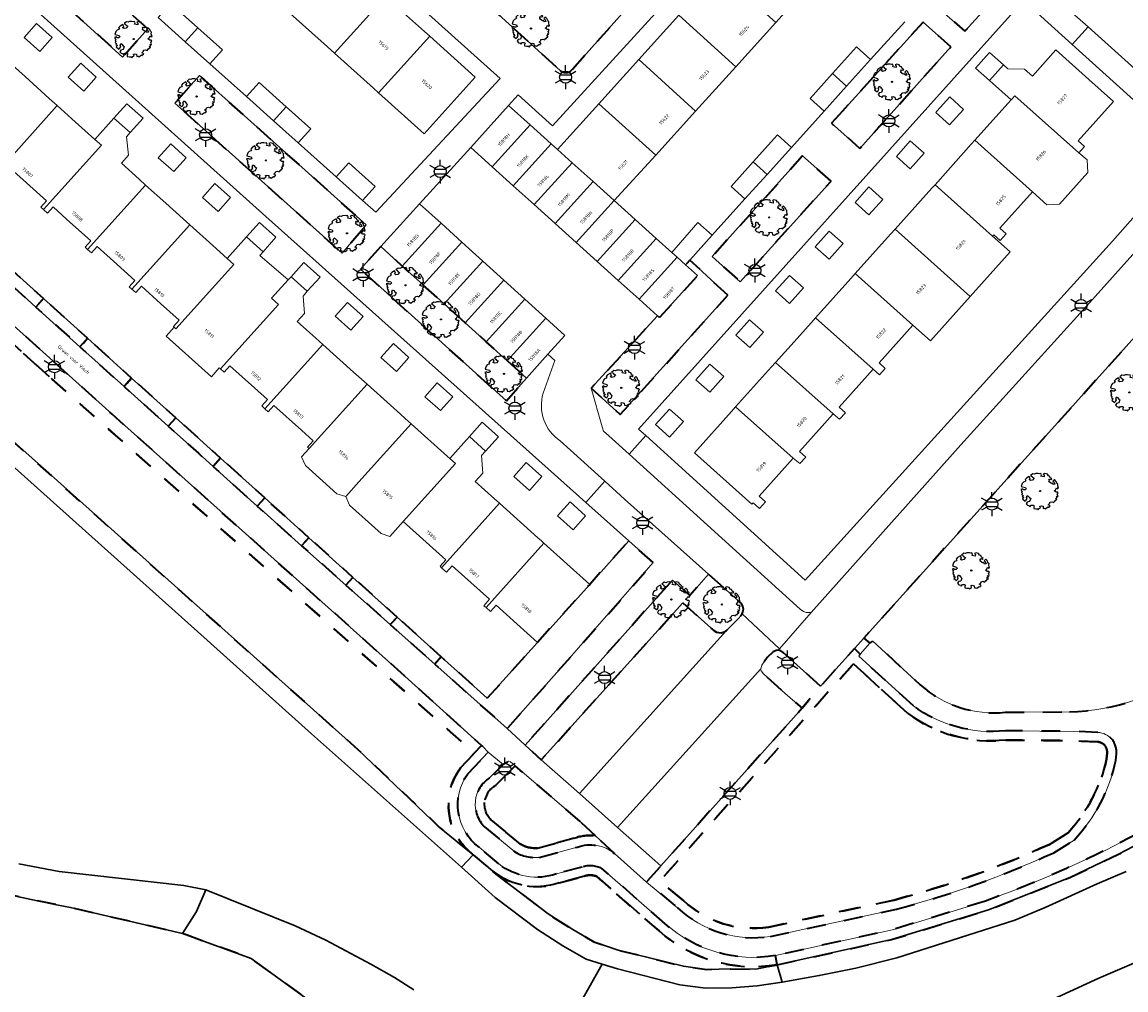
# Model space of a CAD drawing. Extents: x 105780 to 185197, y 477999 to 525027.
# Tile 241 of 562: x 107559 to 107677, y 478407 to 478509. Entities that reach past the tile are written whole.
import ezdxf
from ezdxf.enums import TextEntityAlignment as Align

# ---------------------------------------------------------------- set-up
doc = ezdxf.new("R2010")
doc.units = 0
doc.linetypes.add('XX-HIDDEN', pattern=[4, 2, -2])
for name, color, linetype, lineweight in [('B-GV-GR-BOOM-S', 252, 'Continuous', 25), ('B-GV-GR-MATERIAALGRENS-G', 252, 'XX-HIDDEN', 35), ('B-RO-IE-MEUBILAIR_WEGMEUBILAIR-S', 252, 'Continuous', 25), ('B-WE-GW-WATERGANG_SLOOT_INSTEEK-G', 252, 'Continuous', 30), ('B-XX-KG-KADASTRAAL_BEBOUWING-G', 252, 'Continuous', 20), ('B1-WE-OG-BEBOUWING-T18', 7, 'Continuous', 18), ('B1-WE-OG-TERREIN_ERF-GV', 252, 'Continuous', 18), ('B1-WE-OG-TOPOGRAFIE-T18', 10, 'Continuous', 18), ('B1-WE-VH-VERHARDING_ASFALT-GV', 252, 'Continuous', 18), ('B1-WE-VH-VERHARDING_BETONSTRAATSTEEN-GV', 252, 'Continuous', 18), ('B1-WE-VH-VERHARDING_STRAATBAKSTEEN-GV', 252, 'Continuous', 18), ('B1-WE-VH-VERHARDING_TEGEL-GV', 252, 'Continuous', 18)]:
    doc.layers.add(name, color=color, linetype=linetype, lineweight=lineweight)
doc.styles.add('NLCS-ISO', font='NLCS-ISO.ttf')
doc.styles.add('NLCS-ISO-M200-T18', font='NLCS-ISO.ttf', dxfattribs={"height": 0.36})

# ---------------------------------------------------------------- blocks, each defined once
blk = doc.blocks.new('B-SIE-WEG_LICHTMAST-SO')
at = {"ltscale": 0.1}
for p, q in [((0, 1.27), (0, 2.53)), ((-1.1, 0.63), (-2.19, 1.27)), ((1.1, 0.63), (2.19, 1.27)), ((-1.1, -0.63), (-2.19, -1.27)), ((0, -1.27), (0, -2.53)), ((1.1, -0.63), (2.19, -1.27))]:
    blk.add_line(p, q, dxfattribs=at)
at = {"flags": 128}
for points in [[(-1.16, 0.5), (1.16, 0.5)], [(-1.16, -0.5), (1.16, -0.5)]]:
    blk.add_lwpolyline(points, dxfattribs=at)
at = {"ltscale": 0.1}
blk.add_circle((0, 0), 1.27, dxfattribs=at)
at = {"style": 'NLCS-ISO'}
blk.add_attdef('TYPE', text='', height=1.8, dxfattribs=at).set_placement((0, 2.53), align=Align.BOTTOM_CENTER)
blk = doc.blocks.new('B-SGR-BOOM_06')
at = {"linetype": 'Continuous', "flags": 128}
blk.add_lwpolyline([(1.08, 1.41), (1.01, 1.58), (0.88, 1.63), (0.78, 1.81), (0.51, 1.88), (0.34, 1.81), (0.44, 1.71), (0.43, 1.52), (0.09, 1.59), (0.14, 1.73), (0.07, 1.88), (-0.06, 1.84), (-0.19, 1.88), (-0.46, 1.86), (-0.6, 1.79), (-0.78, 1.83), (-1.02, 1.64), (-0.85, 1.56), (-0.8, 1.46), (-0.63, 1.37), (-0.8, 1.16), (-1.02, 1.11), (-1.17, 1.24), (-1.05, 1.29), (-1.15, 1.54), (-1.45, 1.37), (-1.6, 1.21), (-1.52, 1.14), (-1.6, 1.01), (-1.77, 0.94), (-1.89, 0.82), (-2, 0.49), (-1.55, 0.37), (-1.48, 0.22), (-1.6, 0.12), (-1.8, 0.12), (-1.84, 0.22), (-2.04, 0.15), (-1.9, -0.07), (-1.97, -0.15), (-1.89, -0.22), (-1.95, -0.4), (-1.81, -0.47), (-1.89, -0.62), (-1.77, -0.64), (-1.72, -0.68), (-1.85, -0.84), (-1.57, -1.07), (-1.47, -0.97), (-1.38, -0.79), (-1.45, -0.7), (-1.37, -0.47), (-1.25, -0.54), (-1.12, -0.7), (-1, -0.8), (-1.12, -1.12), (-1.37, -1.17), (-1.47, -1.36), (-1.33, -1.51), (-1.13, -1.56), (-1.11, -1.61), (-1.08, -1.66), (-0.93, -1.49), (-0.73, -1.49), (-0.63, -1.56), (-0.68, -1.71), (-0.68, -1.84), (-0.46, -1.89), (-0.24, -1.88), (-0.19, -1.98), (-0.09, -1.86), (0.04, -1.79), (-0.02, -1.6), (0.11, -1.56), (0.31, -1.61), (0.34, -1.84), (0.46, -1.83), (0.58, -1.89), (0.83, -1.69), (0.95, -1.74), (0.93, -1.66), (1.06, -1.59), (0.96, -1.49), (0.85, -1.46), (1.03, -1.29), (1.05, -1.19), (1.26, -1.14), (1.42, -1.22), (1.51, -1.12), (1.51, -1.05), (1.65, -1.05), (1.65, -0.95), (1.78, -0.91), (1.78, -0.82), (1.63, -0.82), (1.82, -0.64), (1.7, -0.57), (1.85, -0.62), (1.9, -0.5), (1.82, -0.37), (1.93, -0.18), (1.87, -0.1), (1.7, -0.1), (1.5, 0.03), (1.63, 0.12), (1.75, 0.34), (1.82, 0.24), (1.95, 0.29), (1.87, 0.57), (1.88, 0.75), (1.8, 0.79), (1.67, 1.06), (1.53, 1.21), (1.35, 1.04), (1.47, 0.97), (1.57, 0.72), (1.41, 0.69), (1.33, 0.85), (1.2, 0.82), (1.06, 0.92), (0.9, 1.01), (0.98, 1.07), (0.93, 1.17), (1.01, 1.27), (1.15, 1.22), (1.26, 1.29)], close=True, dxfattribs=at)
blk.add_circle((0, 0), 0.06)
at = {"style": 'NLCS-ISO'}
blk.add_attdef('SOORT', text='', height=0.3, dxfattribs=at).set_placement((0, -0.36), align=Align.TOP_CENTER)

msp = doc.modelspace()

# ---------------------------------------------------------------- linework, layer by layer
at = {"layer": 'B-GV-GR-MATERIAALGRENS-G', "flags": 128}
for points in [[(107651.686, 478525.808), (107645.707, 478531.292), (107640.592, 478525.684), (107641.978, 478524.435), (107648.031, 478518.979), (107649.517, 478517.64), (107654.122, 478513.615), (107655.604, 478512.281), (107655.419, 478512.076), (107659.493, 478508.479), (107663.964, 478513.462), (107660.082, 478516.85), (107657.403, 478513.857), (107648.262, 478522.105)], [(107572.809, 478508.754), (107555.534, 478524.236), (107549.123, 478530.072), (107546.53, 478527.138), (107570.149, 478505.748)], [(107646.501, 478500), (107645.353, 478498.732), (107648.341, 478496.062), (107658, 478506.818), (107655.059, 478509.451)], [(107526.002, 478506.522), (107525.009, 478505.392), (107562.396, 478471.829), (107598.905, 478439.471), (107607.473, 478431.914), (107608.219, 478432.709), (107599.713, 478440.399), (107569.027, 478467.867)], [(107576.649, 478500), (107593.423, 478484.936), (107595.972, 478487.949), (107578.307, 478503.804), (107575.7, 478500.852)], [(107645.32, 478492.588), (107642.271, 478495.252), (107632.685, 478484.571), (107635.658, 478481.906)], [(107606.5, 478477.541), (107604.273, 478479.552), (107602.046, 478481.563), (107599.82, 478483.574), (107597.541, 478485.632), (107595.366, 478483.23), (107610.856, 478469.265), (107611.316, 478469.793), (107612.974, 478471.693), (107610.953, 478473.518), (107608.726, 478475.53)], [(107557.07, 478484.341), (107556.269, 478483.441), (107560.946, 478479.221), (107561.75, 478480.124)], [(107634.35, 478480.491), (107630.318, 478484.192), (107629.869, 478483.693), (107631.123, 478482.563), (107627.103, 478478.103), (107626.894, 478478.291), (107619.861, 478470.627), (107622.93, 478467.809)], [(107561.75, 478480.124), (107560.946, 478479.221), (107565.62, 478475.004), (107566.43, 478475.906)], [(107566.43, 478475.906), (107565.62, 478475.004), (107567.546, 478473.266), (107570.309, 478470.785), (107571.11, 478471.689)], [(107571.11, 478471.689), (107570.309, 478470.785), (107574.981, 478466.59), (107575.791, 478467.471)], [(107575.791, 478467.471), (107574.981, 478466.59), (107578.197, 478463.702), (107579.748, 478462.309), (107580.545, 478463.187)], [(107580.545, 478463.187), (107579.748, 478462.309), (107584.439, 478458.096), (107585.225, 478458.97)], [(107585.225, 478458.97), (107584.439, 478458.096), (107585.165, 478457.444), (107589.14, 478453.904), (107589.905, 478454.753)], [(107589.905, 478454.753), (107589.14, 478453.904), (107593.842, 478449.717), (107594.585, 478450.536)], [(107626.431, 478452.107), (107623.846, 478454.416), (107619.691, 478449.798), (107614.151, 478443.638), (107608.818, 478437.711), (107603.945, 478442.102), (107603.252, 478441.337), (107610.938, 478434.492), (107617.012, 478441.35)], [(107594.585, 478450.536), (107593.842, 478449.717), (107598.545, 478445.529), (107599.265, 478446.319)], [(107629.557, 478447.826), (107632.844, 478444.901), (107633.146, 478444.732), (107633.621, 478444.672), (107633.963, 478444.763), (107634.205, 478444.897), (107634.34, 478445.047), (107635.533, 478446.254), (107635.851, 478446.662), (107635.948, 478446.885), (107635.99, 478447.181), (107635.947, 478447.455), (107635.789, 478447.761), (107632.302, 478450.871), (107630.307, 478448.619), (107628.473, 478450.246), (107612.856, 478432.743), (107612.841, 478432.727), (107614.558, 478431.193)], [(107599.265, 478446.319), (107598.545, 478445.529), (107603.252, 478441.337), (107603.945, 478442.102)], [(107639.691, 478442.803), (107639.46, 478442.77), (107639.154, 478442.635), (107638.525, 478442.039), (107637.947, 478441.232), (107637.833, 478440.826), (107637.821, 478440.785), (107637.881, 478440.63), (107638.133, 478440.319), (107640.391, 478438.247), (107642.225, 478436.657), (107644.184, 478439), (107640.212, 478442.586), (107639.96, 478442.737)]]:
    msp.add_lwpolyline(points, close=True, dxfattribs=at)
for points in [[(107626.69, 478514.371), (107624.732, 478516.089), (107612.169, 478514.958), (107608.805, 478511.348), (107616.573, 478504.334)], [(107617.86, 478504.448), (107626.69, 478514.371)], [(107710.867, 478512.022), (107710.274, 478512.549), (107699.057, 478500), (107648.775, 478444.103), (107649.422, 478443.573), (107649.729, 478443.762), (107654.756, 478439.13)], [(107562.396, 478471.829), (107525.009, 478505.392), (107523.716, 478503.921), (107522.94, 478504.612), (107512.677, 478493.39), (107512.534, 478492.756), (107518.919, 478485.261), (107520.773, 478485.875), (107522.741, 478486.346), (107526.729, 478486.818), (107528.713, 478486.664), (107530.453, 478486.211), (107533.535, 478484.789), (107535.164, 478483.658), (107537.086, 478481.875), (107537.577, 478481.081), (107538.438, 478478.891), (107532.526, 478477.22), (107532.921, 478476.634), (107533.606, 478475.293), (107533.813, 478474.65), (107533.892, 478474.051), (107533.836, 478472.734), (107533.387, 478470.061), (107533.103, 478469.257), (107532.709, 478468.58), (107531.771, 478467.386), (107531.183, 478466.855), (107529.81, 478465.856), (107528.972, 478465.467), (107528.103, 478465.181), (107527.227, 478464.969), (107526.388, 478464.854), (107524.614, 478465.004), (107522.949, 478465.433), (107522.185, 478465.782), (107521.474, 478466.206), (107520.207, 478467.272), (107516.078, 478462.658), (107519.28, 478460.189), (107521.331, 478458.927), (107522.403, 478458.447), (107523.676, 478458.033), (107525.119, 478457.813), (107526.731, 478457.699), (107528.256, 478457.781), (107529.583, 478458.171), (107531.943, 478459.489), (107532.956, 478460.363), (107534.515, 478462.929), (107535.35, 478464.135), (107536.288, 478465.262), (107537.324, 478466.299), (107538.448, 478467.242), (107539.652, 478468.078), (107540.925, 478468.805), (107542.259, 478469.414), (107543.641, 478469.902), (107545.062, 478470.266), (107546.51, 478470.499), (107547.971, 478470.604), (107549.437, 478470.577), (107550.894, 478470.42), (107552.298, 478470.139), (107553.181, 478469.607), (107554.816, 478468.264), (107595.11, 478432.28), (107603.733, 478424.052), (107607.115, 478421.27), (107607.338, 478421.115)], [(107605.994, 478430.334), (107607.473, 478431.914), (107598.905, 478439.471), (107562.396, 478471.829)], [(107670.611, 478418.693), (107675.77, 478421.155), (107679.037, 478422.866), (107681.006, 478423.953), (107683.883, 478425.626), (107688.561, 478428.704), (107696.505, 478434.384), (107703.905, 478440.351), (107713.121, 478448.511), (107712.417, 478449.223), (107703.259, 478441.115), (107695.896, 478435.177), (107688.028, 478429.42)], [(107654.035, 478436.906), (107648.255, 478442.166), (107648.394, 478442.376), (107647.771, 478442.988), (107644.184, 478439), (107642.225, 478436.657), (107627.226, 478419.92), (107625.731, 478418.215), (107629.024, 478415.466)], [(107629.684, 478416.218), (107627.127, 478418.311), (107647.665, 478441.365)], [(107647.665, 478441.365), (107627.127, 478418.311), (107629.684, 478416.218)], [(107647.665, 478441.365), (107653.399, 478436.132)], [(107653.399, 478436.132), (107647.665, 478441.365)], [(107663.761, 478436.227), (107670.578, 478436.272)], [(107673.608, 478434.083), (107671.037, 478434.202), (107663.782, 478434.274)], [(107606.766, 478429.696), (107608.934, 478432.01), (107608.318, 478432.62), (107608.219, 478432.709), (107607.473, 478431.914), (107605.994, 478430.334)], [(107663.83, 478433.273), (107671.009, 478433.202), (107673.563, 478433.084)], [(107673.563, 478433.084), (107671.009, 478433.202), (107663.83, 478433.273)], [(107609.702, 478428.474), (107611.804, 478430.538), (107611.285, 478430.983), (107611.127, 478431.054), (107610.508, 478430.667), (107609.081, 478429.266)], [(107674.563, 478431.902), (107674.514, 478431.262)], [(107674.514, 478431.262), (107674.563, 478431.902)], [(107675.506, 478431.118), (107675.559, 478431.806)], [(107618.686, 478424.645), (107611.804, 478430.538), (107609.702, 478428.474)], [(107608.543, 478424.075), (107611.764, 478421.415)], [(107612.339, 478422.237), (107609.216, 478424.816)], [(107609.216, 478424.816), (107612.339, 478422.237)], [(107620.299, 478423.131), (107618.686, 478424.645)], [(107618.055, 478422.867), (107614.164, 478421.823)], [(107614.164, 478421.823), (107618.055, 478422.867)], [(107622.33, 478421.224), (107620.299, 478423.131)], [(107670.432, 478423.451), (107668.45, 478422.211)], [(107668.45, 478422.211), (107670.432, 478423.451)], [(107610.052, 478420.133), (107607.962, 478421.897)], [(107614.338, 478420.834), (107618.356, 478421.912)], [(107668.925, 478421.329), (107671.072, 478422.672)], [(107592.282, 478403.955), (107583.781, 478410.099), (107576.514, 478412.743), (107564.63, 478415.494), (107563.134, 478415.809), (107547.872, 478419.011), (107542.596, 478420.455)], [(107607.338, 478421.115), (107609.418, 478419.36)], [(107609.418, 478419.36), (107609.425, 478419.284), (107615.289, 478414.825), (107617.894, 478413.161), (107620.142, 478411.864), (107622.724, 478410.989), (107629.63, 478409.272), (107632.114, 478408.945), (107634.668, 478408.996), (107637.306, 478408.978), (107639.594, 478409.426)], [(107618.86, 478419.806), (107616.159, 478419.071)], [(107627.71, 478413.781), (107620.985, 478419.657)], [(107619.141, 478418.846), (107616.45, 478418.114)], [(107616.45, 478418.114), (107619.141, 478418.846)], [(107627.048, 478413.031), (107620.443, 478418.803)], [(107620.443, 478418.803), (107627.048, 478413.031)], [(107661.687, 478416.2), (107651.938, 478413.188), (107639.403, 478410.408), (107639.594, 478409.426), (107651.706, 478412.102), (107662.004, 478415.251), (107670.611, 478418.693)], [(107651.999, 478416.304), (107638.683, 478413.431)], [(107638.683, 478413.431), (107651.999, 478416.304)], [(107638.866, 478412.448), (107652.233, 478415.331)], [(107639.594, 478409.426), (107639.403, 478410.408)]]:
    msp.add_lwpolyline(points, dxfattribs=at)
for points in [[(107616.573, 478504.334, 0.4506349), (107617.86, 478504.448)], [(107670.578, 478436.272, 0.1592593), (107683.826, 478440.946)], [(107654.756, 478439.13, 0.2099745), (107663.761, 478436.227)], [(107663.782, 478434.274, -0.1881543), (107654.035, 478436.906)], [(107653.399, 478436.132, 0.1879855), (107663.83, 478433.273)], [(107663.83, 478433.273, -0.1879855), (107653.399, 478436.132)], [(107675.559, 478431.806, 0.4333153), (107673.608, 478434.083)], [(107673.563, 478433.084, -0.43814), (107674.563, 478431.902)], [(107674.563, 478431.902, 0.43814), (107673.563, 478433.084)], [(107674.514, 478431.262, -0.1349475), (107670.432, 478423.451)], [(107670.432, 478423.451, 0.1349475), (107674.514, 478431.262)], [(107671.072, 478422.672, 0.1378616), (107675.506, 478431.118)], [(107607.338, 478421.115, -0.4100217), (107605.994, 478430.334)], [(107605.994, 478430.334, 0.4100217), (107607.338, 478421.115)], [(107607.962, 478421.897, -0.4082714), (107606.766, 478429.696)], [(107609.081, 478429.266, 0.4808384), (107608.543, 478424.075)], [(107688.028, 478429.42, -0.0598313), (107661.687, 478416.2)], [(107609.216, 478424.816, -0.4881991), (107609.702, 478428.474)], [(107609.702, 478428.474, 0.4881991), (107609.216, 478424.816)], [(107620.299, 478423.131, 0.1131968), (107618.055, 478422.867)], [(107618.055, 478422.867, -0.1131968), (107620.299, 478423.131)], [(107614.164, 478421.823, -0.1500003), (107612.339, 478422.237)], [(107612.339, 478422.237, 0.1500003), (107614.164, 478421.823)], [(107618.356, 478421.912, -0.2687089), (107622.33, 478421.224)], [(107668.45, 478422.211, -0.0423437), (107651.999, 478416.304)], [(107651.999, 478416.304, 0.0423437), (107668.45, 478422.211)], [(107611.764, 478421.415, 0.1612549), (107614.338, 478420.834)], [(107652.233, 478415.331, 0.042552), (107668.925, 478421.329)], [(107616.45, 478418.114, -0.2545709), (107609.418, 478419.36)], [(107609.418, 478419.36, 0.2545709), (107616.45, 478418.114)], [(107616.159, 478419.071, -0.2551189), (107610.052, 478420.133)], [(107620.985, 478419.657, 0.1877327), (107618.86, 478419.806)], [(107620.443, 478418.803, 0.1728255), (107619.141, 478418.846)], [(107619.141, 478418.846, -0.1728255), (107620.443, 478418.803)], [(107700.297, 478418.185, -0.0541603), (107667.17, 478400.521)], [(107638.683, 478413.431, -0.2314668), (107629.684, 478416.218)], [(107629.684, 478416.218, 0.2314668), (107638.683, 478413.431)], [(107629.024, 478415.466, 0.2314417), (107638.866, 478412.448)], [(107639.403, 478410.408, -0.2272426), (107627.71, 478413.781)], [(107639.594, 478409.426, -0.2275549), (107627.048, 478413.031)], [(107627.048, 478413.031, 0.2275549), (107639.594, 478409.426)], [(107507.384, 478411.636, 0.0948343), (107569.067, 478382.68)], [(107569.067, 478382.68, -0.0948343), (107507.384, 478411.636)]]:
    msp.add_lwpolyline(points, format="xyb", dxfattribs=at)
at = {"layer": 'B-WE-GW-WATERGANG_SLOOT_INSTEEK-G', "flags": 128}
for points in [[(107766.966, 478492.464), (107731.472, 478452.389), (107720.694, 478440.422), (107716.803, 478436.453), (107713.588, 478433.569), (107704.522, 478425.981), (107695.391, 478419.483), (107689.724, 478415.741), (107686.006, 478413.476), (107682.795, 478411.913), (107673.701, 478407.997), (107666.227, 478404.589)], [(107666.227, 478404.589), (107673.701, 478407.997), (107682.795, 478411.913), (107686.006, 478413.476), (107689.724, 478415.741), (107695.391, 478419.483), (107704.522, 478425.981), (107713.588, 478433.569), (107716.803, 478436.453), (107720.694, 478440.422), (107731.472, 478452.389), (107766.966, 478492.464)], [(107613.628, 478396.374), (107621.014, 478409.497), (107619.334, 478410.022), (107616.856, 478411.451), (107614.142, 478413.186), (107609.682, 478416.586), (107606.105, 478419.774), (107590.199, 478433.955), (107578.083, 478444.803), (107555.647, 478464.89), (107553.587, 478466.684), (107552.159, 478467.676)], [(107679.037, 478422.866), (107675.77, 478421.155), (107670.611, 478418.693), (107662.004, 478415.251), (107651.706, 478412.102), (107639.594, 478409.426), (107640.112, 478407.579), (107644.046, 478408.285), (107647.925, 478409.078), (107652.254, 478410.177), (107664.793, 478414.176), (107668.006, 478415.524), (107673.516, 478418.037), (107676.582, 478419.327)], [(107547.872, 478419.011), (107563.134, 478415.809), (107564.63, 478415.494), (107576.514, 478412.743), (107577.978, 478415.07), (107578.984, 478417.388), (107576.644, 478417.834), (107563.415, 478419.345), (107559.155, 478420.131)], [(107559.155, 478420.131), (107563.415, 478419.345), (107576.644, 478417.834), (107578.984, 478417.388), (107588.456, 478413.571), (107591.708, 478412.053), (107596.477, 478409.499), (107598.995, 478408.071), (107601.024, 478406.765)], [(107676.582, 478419.327), (107673.516, 478418.037), (107668.006, 478415.524), (107664.793, 478414.176), (107652.254, 478410.177), (107647.925, 478409.078), (107644.046, 478408.285), (107640.112, 478407.579), (107637.472, 478407.188), (107634.759, 478406.998), (107632.003, 478406.943), (107629.258, 478407.305), (107622.629, 478408.992), (107621.014, 478409.497), (107613.628, 478396.374)], [(107601.024, 478406.765), (107598.995, 478408.071), (107596.477, 478409.499), (107591.708, 478412.053), (107588.456, 478413.571), (107578.984, 478417.388), (107577.978, 478415.07)], [(107577.978, 478415.07), (107576.514, 478412.743), (107583.781, 478410.099), (107592.282, 478403.955)]]:
    msp.add_lwpolyline(points, dxfattribs=at)
for points in [[(107554.816, 478468.264), (107553.587, 478466.684), (107555.647, 478464.89), (107578.083, 478444.803), (107590.199, 478433.955), (107606.105, 478419.774), (107607.338, 478421.115), (107607.115, 478421.27), (107603.733, 478424.052), (107595.11, 478432.28)], [(107609.425, 478419.284), (107609.418, 478419.36), (107607.338, 478421.115), (107606.105, 478419.774), (107609.682, 478416.586), (107614.142, 478413.186), (107616.856, 478411.451), (107619.334, 478410.022), (107621.014, 478409.497), (107622.629, 478408.992), (107629.258, 478407.305), (107632.003, 478406.943), (107634.759, 478406.998), (107637.472, 478407.188), (107640.112, 478407.579), (107639.594, 478409.426), (107637.306, 478408.978), (107634.668, 478408.996), (107632.114, 478408.945), (107629.63, 478409.272), (107622.724, 478410.989), (107620.142, 478411.864), (107617.894, 478413.161), (107615.289, 478414.825)]]:
    msp.add_lwpolyline(points, close=True, dxfattribs=at)
msp.add_lwpolyline([(107667.17, 478400.521, 0.0541603), (107700.297, 478418.185)], format="xyb", dxfattribs=at)
at = {"layer": 'B-XX-KG-KADASTRAAL_BEBOUWING-G', "flags": 128}
for points in [[(107637.607, 478519.586), (107633.37, 478514.885), (107639.423, 478509.429), (107643.66, 478514.13)], [(107598.044, 478512.179), (107596.947, 478513.165), (107593.36, 478516.391), (107587.939, 478510.365), (107591.526, 478507.138), (107592.622, 478506.152)], [(107633.37, 478514.885), (107629.133, 478510.185), (107635.187, 478504.728), (107639.423, 478509.429)], [(107602.728, 478507.966), (107602.172, 478508.466), (107598.044, 478512.179), (107592.622, 478506.152), (107596.751, 478502.439), (107597.307, 478501.939)], [(107573.906, 478509.955), (107576.782, 478507.381), (107578.118, 478508.866), (107575.238, 478511.443)], [(107629.133, 478510.185), (107624.896, 478505.484), (107630.925, 478500), (107635.187, 478504.728)], [(107559.701, 478507.829), (107561.354, 478506.347), (107562.669, 478507.814), (107561.016, 478509.296)], [(107578.118, 478508.866), (107576.782, 478507.381), (107579.398, 478505.041), (107580.73, 478506.529)], [(107607.546, 478503.632), (107602.728, 478507.966), (107597.307, 478501.939), (107602.126, 478497.605)], [(107649.487, 478505.486), (107648.005, 478506.82), (107645.456, 478503.988), (107646.937, 478502.653)], [(107663.581, 478504.911), (107662.115, 478506.227), (107660.627, 478504.57), (107662.094, 478503.254)], [(107675.248, 478501.029), (107672.643, 478503.367), (107669.151, 478506.501), (107666.666, 478503.732), (107665.825, 478504.457), (107664.05, 478504.49), (107663.581, 478504.911), (107662.094, 478503.254), (107664.389, 478501.195), (107664.787, 478501.638), (107671.578, 478495.582), (107672.179, 478496.251), (107671.504, 478496.857)], [(107563.218, 478500.599), (107562.362, 478501.368), (107559.8, 478503.673), (107558.46, 478504.879), (107552.92, 478498.719), (107557.373, 478494.714), (107556.765, 478494.035), (107557.07, 478493.762)], [(107564.391, 478503.624), (107566.044, 478502.141), (107567.359, 478503.608), (107565.706, 478505.09)], [(107624.896, 478505.484), (107620.659, 478500.783), (107626.713, 478495.327), (107630.925, 478500)], [(107646.937, 478502.653), (107645.456, 478503.988), (107643.089, 478501.358), (107644.571, 478500.024)], [(107583.29, 478501.559), (107586.172, 478498.981), (107587.507, 478500.465), (107584.622, 478503.047)], [(107657.873, 478498.551), (107659.353, 478500.201), (107657.887, 478501.516), (107656.525, 478500), (107656.406, 478499.866)], [(107664.787, 478501.638), (107664.389, 478501.195), (107660.556, 478496.923), (107666.654, 478491.451), (107668.18, 478490.082), (107669.521, 478490.155), (107672.527, 478493.503), (107672.454, 478494.845), (107671.578, 478495.582)], [(107567.901, 478496.385), (107567.201, 478497.015), (107564.779, 478499.194), (107563.218, 478500.599), (107557.07, 478493.762), (107557.458, 478493.415), (107558.064, 478494.091), (107559.238, 478493.035), (107562.079, 478490.48), (107561.478, 478489.81), (107561.759, 478489.557)], [(107570.6, 478500.797), (107569.886, 478500), (107569.237, 478499.277), (107570.968, 478497.726), (107572.321, 478499.254)], [(107587.507, 478500.465), (107586.172, 478498.981), (107588.775, 478496.651), (107590.107, 478498.139)], [(107613.365, 478498.556), (107611.085, 478500.612), (107607.071, 478496.159), (107609.351, 478494.104)], [(107620.659, 478500.783), (107616.282, 478495.927), (107617.823, 478494.541), (107620.054, 478492.535), (107622.284, 478490.53), (107626.713, 478495.327)], [(107572.585, 478492.172), (107571.893, 478492.795), (107570.017, 478494.482), (107570.79, 478495.324), (107570.567, 478497.273), (107570.968, 478497.726), (107569.237, 478499.277), (107567.201, 478497.015), (107567.901, 478496.385), (107561.759, 478489.557), (107562.169, 478489.188), (107562.77, 478489.858), (107564.217, 478488.557), (107566.773, 478486.257), (107566.172, 478485.587), (107566.443, 478485.343)], [(107615.593, 478496.548), (107613.365, 478498.556), (107609.351, 478494.104), (107611.579, 478492.095)], [(107641.089, 478496.156), (107639.607, 478497.49), (107637.026, 478494.623), (107638.507, 478493.289)], [(107653.685, 478493.885), (107655.166, 478495.534), (107653.7, 478496.85), (107652.219, 478495.2)], [(107660.556, 478496.923), (107660.169, 478496.491), (107656.325, 478492.208), (107662.423, 478486.736), (107662.568, 478486.898), (107663.238, 478486.297), (107663.859, 478486.99), (107663.19, 478487.591), (107666.654, 478491.451)], [(107573.935, 478495.065), (107575.58, 478493.589), (107576.895, 478495.056), (107575.25, 478496.531)], [(107617.823, 478494.541), (107616.282, 478495.927), (107615.593, 478496.548), (107611.579, 478492.095), (107613.807, 478490.087)], [(107592.801, 478493.049), (107595.606, 478490.539), (107596.938, 478492.027), (107594.133, 478494.537)], [(107620.054, 478492.535), (107617.823, 478494.541), (107613.807, 478490.087), (107616.036, 478488.079)], [(107638.507, 478493.289), (107637.026, 478494.623), (107634.684, 478492.022), (107636.166, 478490.688)], [(107577.269, 478487.959), (107576.576, 478488.582), (107574.736, 478490.237), (107572.585, 478492.172), (107566.443, 478485.343), (107566.864, 478484.965), (107567.465, 478485.635), (107569.195, 478484.078), (107571.457, 478482.044), (107570.856, 478481.374), (107571.127, 478481.13)], [(107578.625, 478490.859), (107580.278, 478489.377), (107581.593, 478490.843), (107579.94, 478492.325)], [(107622.284, 478490.53), (107620.054, 478492.535), (107616.036, 478488.079), (107618.264, 478486.07)], [(107649.304, 478489.002), (107650.784, 478490.652), (107649.318, 478491.968), (107647.837, 478490.318)], [(107656.325, 478492.208), (107655.981, 478491.825), (107652.094, 478487.494), (107660.046, 478480.345), (107664.284, 478485.066), (107662.423, 478486.736)], [(107603.923, 478488.106), (107601.647, 478490.167), (107597.541, 478485.632), (107599.82, 478483.574)], [(107624.512, 478488.522), (107622.284, 478490.53), (107618.264, 478486.07), (107620.492, 478484.061)], [(107626.74, 478486.513), (107624.512, 478488.522), (107620.492, 478484.061), (107622.721, 478482.053)], [(107581.953, 478483.746), (107581.253, 478484.375), (107579.714, 478485.759), (107577.269, 478487.959), (107571.127, 478481.13), (107571.547, 478480.752), (107572.148, 478481.422), (107574.174, 478479.6), (107576.137, 478477.834), (107575.536, 478477.164), (107575.613, 478477.095), (107575.811, 478476.917)], [(107584.674, 478488.183), (107583.308, 478486.659), (107585.05, 478485.096), (107586.401, 478486.635)], [(107606.147, 478486.092), (107603.923, 478488.106), (107599.82, 478483.574), (107602.046, 478481.563)], [(107632.695, 478486.833), (107631.179, 478488.197), (107628.39, 478485.026), (107628.977, 478484.514), (107629.869, 478483.693), (107630.318, 478484.192)], [(107645.089, 478484.306), (107646.57, 478485.956), (107645.104, 478487.272), (107643.623, 478485.622)], [(107652.094, 478487.494), (107651.599, 478486.943), (107647.864, 478482.779), (107653.967, 478477.313), (107655.827, 478475.644), (107660.046, 478480.345)], [(107585.952, 478480.149), (107587.707, 478482.1), (107584.692, 478484.688), (107585.05, 478485.096), (107583.308, 478486.659), (107581.253, 478484.375), (107581.953, 478483.746), (107575.811, 478476.917), (107575.613, 478477.095), (107574.777, 478476.128), (107579.581, 478471.829), (107580.405, 478472.784), (107580.548, 478472.655), (107586.69, 478479.484)], [(107608.371, 478484.078), (107606.147, 478486.092), (107602.046, 478481.563), (107604.273, 478479.552)], [(107628.977, 478484.514), (107628.39, 478485.026), (107626.74, 478486.513), (107622.721, 478482.053), (107624.949, 478480.044)], [(107589.373, 478483.958), (107588.013, 478482.44), (107589.738, 478480.893), (107591.097, 478482.411)], [(107610.596, 478482.065), (107608.371, 478484.078), (107604.273, 478479.552), (107606.5, 478477.541)], [(107629.869, 478483.693), (107628.977, 478484.514), (107624.949, 478480.044), (107626.894, 478478.291), (107627.103, 478478.103), (107631.123, 478482.563)], [(107640.875, 478479.61), (107642.356, 478481.26), (107640.89, 478482.576), (107639.409, 478480.926)], [(107647.864, 478482.779), (107647.386, 478482.246), (107643.633, 478478.064), (107649.758, 478472.623), (107650.428, 478472.022), (107651.05, 478472.715), (107650.38, 478473.316), (107653.967, 478477.313)], [(107590.621, 478475.949), (107589.672, 478476.802), (107588.681, 478477.693), (107589.45, 478478.537), (107589.288, 478480.39), (107589.738, 478480.893), (107588.013, 478482.44), (107587.707, 478482.1), (107585.952, 478480.149), (107586.69, 478479.484), (107580.548, 478472.655), (107580.925, 478472.316), (107581.526, 478472.986), (107584.131, 478470.643), (107585.504, 478469.408), (107584.903, 478468.738), (107585.253, 478468.423), (107591.395, 478475.252)], [(107612.82, 478480.051), (107610.596, 478482.065), (107606.5, 478477.541), (107608.726, 478475.53)], [(107592.688, 478478.247), (107594.348, 478476.759), (107595.663, 478478.225), (107594.003, 478479.714)], [(107615.044, 478478.037), (107612.82, 478480.051), (107608.726, 478475.53), (107610.953, 478473.518)], [(107617.054, 478476.217), (107615.044, 478478.037), (107610.953, 478473.518), (107612.974, 478471.693), (107615.246, 478474.212)], [(107638.122, 478476.542), (107636.655, 478477.857), (107635.208, 478476.245), (107636.674, 478474.929)], [(107643.633, 478478.064), (107643.171, 478477.55), (107641.374, 478475.547), (107639.402, 478473.35), (107645.515, 478467.895), (107646.201, 478467.311), (107646.822, 478468.004), (107646.152, 478468.605), (107649.758, 478472.623)], [(107596.079, 478471.039), (107595.482, 478471.575), (107594.65, 478472.324), (107591.395, 478475.252), (107585.253, 478468.423), (107585.594, 478468.116), (107586.195, 478468.786), (107589.109, 478466.164), (107590.362, 478465.038), (107589.761, 478464.368), (107589.937, 478464.21)], [(107597.556, 478473.881), (107599.209, 478472.399), (107600.524, 478473.866), (107598.872, 478475.348)], [(107632.427, 478470.196), (107633.914, 478471.853), (107632.448, 478473.169), (107630.961, 478471.512)], [(107639.402, 478473.35), (107638.97, 478472.869), (107635.172, 478468.636), (107641.293, 478463.19), (107641.987, 478462.615), (107642.608, 478463.308), (107641.938, 478463.909), (107645.515, 478467.895)], [(107600.762, 478466.825), (107600.128, 478467.395), (107599.628, 478467.845), (107596.079, 478471.039), (107589.937, 478464.21), (107589.134, 478463.318), (107589.539, 478462.407), (107592.881, 478459.409), (107593.818, 478459.104), (107595.222, 478460.666)], [(107602.209, 478469.709), (107603.854, 478468.233), (107605.17, 478469.7), (107603.524, 478471.175)], [(107641.293, 478463.19), (107635.172, 478468.636), (107634.723, 478468.136), (107630.807, 478463.772), (107636.905, 478458.3), (107637.038, 478458.448), (107637.708, 478457.847), (107638.329, 478458.539), (107637.659, 478459.14)], [(107628.152, 478465.433), (107629.633, 478467.083), (107628.167, 478468.398), (107626.686, 478466.748)], [(107605.446, 478462.612), (107604.842, 478463.156), (107604.607, 478463.367), (107600.762, 478466.825), (107595.222, 478460.666), (107593.818, 478459.104), (107594.22, 478458.205), (107597.565, 478455.195), (107598.501, 478454.891), (107599.906, 478456.452)], [(107608.298, 478467.004), (107606.929, 478465.476), (107608.649, 478463.934), (107610.017, 478465.462)], [(107610.13, 478458.398), (107609.586, 478458.888), (107607.549, 478460.72), (107608.349, 478461.603), (107608.224, 478463.458), (107608.649, 478463.934), (107606.929, 478465.476), (107604.842, 478463.156), (107605.446, 478462.612), (107599.906, 478456.452), (107604.427, 478452.385), (107603.826, 478451.715), (107603.988, 478451.569)], [(107611.641, 478461.25), (107613.294, 478459.768), (107614.609, 478461.234), (107612.957, 478462.717)], [(107614.814, 478454.185), (107614.565, 478454.409), (107614.194, 478454.743), (107610.13, 478458.398), (107603.988, 478451.569), (107604.518, 478451.093), (107605.119, 478451.763), (107609.051, 478448.226), (107608.477, 478447.532), (107608.699, 478447.332)], [(107616.294, 478457.077), (107617.947, 478455.595), (107619.262, 478457.062), (107617.609, 478458.544)], [(107614.814, 478454.185), (107608.699, 478447.332), (107609.168, 478446.91), (107609.769, 478447.58), (107614.151, 478443.638), (107619.691, 478449.798)]]:
    msp.add_lwpolyline(points, close=True, dxfattribs=at)
at = {"layer": 'B1-WE-OG-TERREIN_ERF-GV', "flags": 128}
for points in [[(107575.238, 478511.443), (107578.118, 478508.866), (107580.73, 478506.529), (107579.398, 478505.041), (107583.29, 478501.559), (107584.622, 478503.047), (107587.507, 478500.465), (107590.107, 478498.139), (107588.775, 478496.651), (107592.801, 478493.049), (107594.133, 478494.537), (107596.938, 478492.027), (107595.606, 478490.539), (107597.02, 478489.274), (107610.199, 478503.49), (107569.927, 478539.651)], [(107558.46, 478504.879), (107559.8, 478503.673), (107562.362, 478501.368), (107563.218, 478500.599), (107564.779, 478499.194), (107567.201, 478497.015), (107569.237, 478499.277), (107569.886, 478500), (107570.6, 478500.797), (107572.321, 478499.254), (107570.968, 478497.726), (107570.567, 478497.273), (107570.79, 478495.324), (107570.017, 478494.482), (107571.893, 478492.795), (107572.585, 478492.172), (107574.736, 478490.237), (107576.576, 478488.582), (107577.269, 478487.959), (107579.714, 478485.759), (107581.253, 478484.375), (107583.308, 478486.659), (107584.674, 478488.183), (107586.401, 478486.635), (107585.05, 478485.096), (107584.692, 478484.688), (107587.707, 478482.1), (107588.013, 478482.44), (107589.373, 478483.958), (107591.097, 478482.411), (107589.738, 478480.893), (107589.288, 478480.39), (107589.45, 478478.537), (107588.681, 478477.693), (107589.672, 478476.802), (107590.621, 478475.949), (107591.395, 478475.252), (107594.65, 478472.324), (107595.482, 478471.575), (107596.079, 478471.039), (107599.628, 478467.845), (107600.128, 478467.395), (107600.762, 478466.825), (107604.607, 478463.367), (107604.842, 478463.156), (107606.929, 478465.476), (107608.298, 478467.004), (107610.017, 478465.462), (107608.649, 478463.934), (107608.224, 478463.458), (107608.349, 478461.603), (107607.549, 478460.72), (107609.586, 478458.888), (107610.13, 478458.398), (107614.194, 478454.743), (107614.565, 478454.409), (107614.814, 478454.185), (107619.691, 478449.798), (107623.846, 478454.416), (107619.279, 478458.497), (107585.33, 478488.829), (107542.815, 478527.029)], [(107643.66, 478514.13), (107639.423, 478509.429), (107635.187, 478504.728), (107630.925, 478500), (107626.713, 478495.327), (107622.284, 478490.53), (107624.512, 478488.522), (107626.74, 478486.513), (107628.39, 478485.026), (107631.179, 478488.197), (107632.695, 478486.833), (107636.166, 478490.688), (107634.684, 478492.022), (107637.026, 478494.623), (107639.607, 478497.49), (107641.089, 478496.156), (107644.571, 478500.024), (107643.089, 478501.358), (107645.456, 478503.988), (107648.005, 478506.82), (107649.487, 478505.486), (107653.102, 478509.502)], [(107598.044, 478512.179), (107602.172, 478508.466), (107602.728, 478507.966), (107607.546, 478503.632), (107602.126, 478497.605), (107597.307, 478501.939), (107596.751, 478502.439), (107592.622, 478506.152), (107591.526, 478507.138), (107587.939, 478510.365)], [(107557.07, 478484.341), (107561.75, 478480.124), (107566.43, 478475.906), (107571.11, 478471.689), (107575.791, 478467.471), (107580.545, 478463.187), (107585.225, 478458.97), (107589.905, 478454.753), (107594.585, 478450.536), (107599.265, 478446.319), (107603.945, 478442.102), (107608.818, 478437.711), (107614.151, 478443.638), (107609.769, 478447.58), (107609.168, 478446.91), (107608.699, 478447.332), (107608.477, 478447.532), (107609.051, 478448.226), (107605.119, 478451.763), (107604.518, 478451.093), (107603.988, 478451.569), (107603.826, 478451.715), (107604.427, 478452.385), (107599.906, 478456.452), (107598.501, 478454.891), (107597.565, 478455.195), (107594.22, 478458.205), (107593.818, 478459.104), (107592.881, 478459.409), (107589.539, 478462.407), (107589.134, 478463.318), (107589.937, 478464.21), (107589.761, 478464.368), (107590.362, 478465.038), (107589.109, 478466.164), (107586.195, 478468.786), (107585.594, 478468.116), (107585.253, 478468.423), (107584.903, 478468.738), (107585.504, 478469.408), (107584.131, 478470.643), (107581.526, 478472.986), (107580.925, 478472.316), (107580.548, 478472.655), (107580.405, 478472.784), (107579.581, 478471.829), (107574.777, 478476.128), (107575.613, 478477.095), (107575.536, 478477.164), (107576.137, 478477.834), (107574.174, 478479.6), (107572.148, 478481.422), (107571.547, 478480.752), (107571.127, 478481.13), (107570.856, 478481.374), (107571.457, 478482.044), (107569.195, 478484.078), (107567.465, 478485.635), (107566.864, 478484.965), (107566.443, 478485.343), (107566.172, 478485.587), (107566.773, 478486.257), (107564.217, 478488.557), (107562.77, 478489.858), (107562.169, 478489.188), (107561.759, 478489.557), (107561.478, 478489.81), (107562.079, 478490.48), (107559.238, 478493.035)]]:
    msp.add_lwpolyline(points, dxfattribs=at)
for points in [[(107629.133, 478510.185), (107633.37, 478514.885), (107637.607, 478519.586), (107641.978, 478524.435), (107640.592, 478525.684), (107615.757, 478498.452), (107612.111, 478501.749), (107611.085, 478500.612), (107613.365, 478498.556), (107615.593, 478496.548), (107616.282, 478495.927), (107620.659, 478500.783), (107624.896, 478505.484)], [(107670.884, 478507.082), (107665.723, 478511.758), (107664.638, 478510.551), (107624.862, 478466.283), (107625.638, 478465.58), (107642.551, 478450.254), (107675.144, 478486.223), (107682.692, 478494.724), (107683.509, 478495.645)], [(107559.701, 478507.829), (107561.016, 478509.296), (107562.669, 478507.814), (107561.354, 478506.347)], [(107652.094, 478487.494), (107655.981, 478491.825), (107656.325, 478492.208), (107660.169, 478496.491), (107660.556, 478496.923), (107664.389, 478501.195), (107662.094, 478503.254), (107660.627, 478504.57), (107662.115, 478506.227), (107663.581, 478504.911), (107664.05, 478504.49), (107665.825, 478504.457), (107666.666, 478503.732), (107669.151, 478506.501), (107672.643, 478503.367), (107675.248, 478501.029), (107671.504, 478496.857), (107672.179, 478496.251), (107671.578, 478495.582), (107672.454, 478494.845), (107672.527, 478493.503), (107669.521, 478490.155), (107668.18, 478490.082), (107666.654, 478491.451), (107663.19, 478487.591), (107663.859, 478486.99), (107663.238, 478486.297), (107662.568, 478486.898), (107662.423, 478486.736), (107664.284, 478485.066), (107660.046, 478480.345), (107655.827, 478475.644), (107653.967, 478477.313), (107650.38, 478473.316), (107651.05, 478472.715), (107650.428, 478472.022), (107649.758, 478472.623), (107646.152, 478468.605), (107646.822, 478468.004), (107646.201, 478467.311), (107645.515, 478467.895), (107641.938, 478463.909), (107642.608, 478463.308), (107641.987, 478462.615), (107641.293, 478463.19), (107637.659, 478459.14), (107638.329, 478458.539), (107637.708, 478457.847), (107637.038, 478458.448), (107636.905, 478458.3), (107630.807, 478463.772), (107634.723, 478468.136), (107635.172, 478468.636), (107638.97, 478472.869), (107639.402, 478473.35), (107641.374, 478475.547), (107643.171, 478477.55), (107643.633, 478478.064), (107647.386, 478482.246), (107647.864, 478482.779), (107651.599, 478486.943)], [(107565.706, 478505.09), (107567.359, 478503.608), (107566.044, 478502.141), (107564.391, 478503.624)], [(107657.873, 478498.551), (107656.406, 478499.866), (107656.525, 478500), (107657.887, 478501.516), (107659.353, 478500.201)], [(107653.685, 478493.885), (107652.219, 478495.2), (107653.7, 478496.85), (107655.166, 478495.534)], [(107573.935, 478495.065), (107575.25, 478496.531), (107576.895, 478495.056), (107575.58, 478493.589)], [(107578.625, 478490.859), (107579.94, 478492.325), (107581.593, 478490.843), (107580.278, 478489.377)], [(107649.304, 478489.002), (107647.837, 478490.318), (107649.318, 478491.968), (107650.784, 478490.652)], [(107645.089, 478484.306), (107643.623, 478485.622), (107645.104, 478487.272), (107646.57, 478485.956)], [(107640.875, 478479.61), (107639.409, 478480.926), (107640.89, 478482.576), (107642.356, 478481.26)], [(107594.003, 478479.714), (107595.663, 478478.225), (107594.348, 478476.759), (107592.688, 478478.247)], [(107638.122, 478476.542), (107636.674, 478474.929), (107635.208, 478476.245), (107636.655, 478477.857)], [(107598.872, 478475.348), (107600.524, 478473.866), (107599.209, 478472.399), (107597.556, 478473.881)], [(107632.427, 478470.196), (107630.961, 478471.512), (107632.448, 478473.169), (107633.914, 478471.853)], [(107603.524, 478471.175), (107605.17, 478469.7), (107603.854, 478468.233), (107602.209, 478469.709)], [(107628.152, 478465.433), (107626.686, 478466.748), (107628.167, 478468.398), (107629.633, 478467.083)], [(107612.957, 478462.717), (107614.609, 478461.234), (107613.294, 478459.768), (107611.641, 478461.25)], [(107617.609, 478458.544), (107619.262, 478457.062), (107617.947, 478455.595), (107616.294, 478457.077)]]:
    msp.add_lwpolyline(points, close=True, dxfattribs=at)
at = {"layer": 'B1-WE-VH-VERHARDING_ASFALT-GV', "flags": 128}
for points in [[(107686.82, 478495.405), (107672.383, 478479.314), (107659.051, 478464.586), (107643.186, 478446.811), (107639.821, 478442.952), (107639.691, 478442.803), (107639.96, 478442.737), (107640.212, 478442.586), (107644.184, 478439), (107647.771, 478442.988), (107648.775, 478444.103), (107699.057, 478500)], [(107654.756, 478439.13), (107649.729, 478443.762), (107649.422, 478443.573), (107648.394, 478442.376), (107648.255, 478442.166), (107654.035, 478436.906)], [(107670.578, 478436.272), (107663.761, 478436.227)], [(107663.782, 478434.274), (107671.037, 478434.202), (107673.608, 478434.083)], [(107609.081, 478429.266), (107610.508, 478430.667), (107608.934, 478432.01), (107606.766, 478429.696)], [(107675.559, 478431.806), (107675.506, 478431.118)], [(107611.764, 478421.415), (107608.543, 478424.075)], [(107607.962, 478421.897), (107610.052, 478420.133)], [(107618.356, 478421.912), (107614.338, 478420.834)], [(107671.072, 478422.672), (107668.925, 478421.329)], [(107629.024, 478415.466), (107625.731, 478418.215), (107622.33, 478421.224)], [(107616.159, 478419.071), (107618.86, 478419.806)], [(107620.985, 478419.657), (107627.71, 478413.781)], [(107639.403, 478410.408), (107651.938, 478413.188), (107661.687, 478416.2)], [(107652.233, 478415.331), (107638.866, 478412.448)]]:
    msp.add_lwpolyline(points, dxfattribs=at)
at = {"layer": 'B1-WE-VH-VERHARDING_ASFALT-GV'}
for points in [[(107683.826, 478440.946, -0.1592593), (107670.578, 478436.272)], [(107663.761, 478436.227, -0.2099745), (107654.756, 478439.13)], [(107654.035, 478436.906, 0.1881543), (107663.782, 478434.274)], [(107673.608, 478434.083, -0.4333153), (107675.559, 478431.806)], [(107675.506, 478431.118, -0.1378616), (107671.072, 478422.672)], [(107606.766, 478429.696, 0.4082714), (107607.962, 478421.897)], [(107608.543, 478424.075, -0.4808384), (107609.081, 478429.266)], [(107661.687, 478416.2, 0.0598313), (107688.028, 478429.42)], [(107622.33, 478421.224, 0.2687089), (107618.356, 478421.912)], [(107614.338, 478420.834, -0.1612549), (107611.764, 478421.415)], [(107668.925, 478421.329, -0.042552), (107652.233, 478415.331)], [(107610.052, 478420.133, 0.2551189), (107616.159, 478419.071)], [(107618.86, 478419.806, -0.1877327), (107620.985, 478419.657)], [(107638.866, 478412.448, -0.2314417), (107629.024, 478415.466)], [(107627.71, 478413.781, 0.2272426), (107639.403, 478410.408)]]:
    msp.add_lwpolyline(points, format="xyb", dxfattribs=at)
at = {"layer": 'B1-WE-VH-VERHARDING_BETONSTRAATSTEEN-GV', "flags": 128}
for points in [[(107676.65, 478510.255), (107675.051, 478511.722), (107674.919, 478511.844), (107665.57, 478520.412), (107660.925, 478524.669), (107655.351, 478529.777), (107655.335, 478529.792), (107651.97, 478526.118), (107661.058, 478517.94), (107661.456, 478518.384), (107661.647, 478518.491), (107661.783, 478518.484), (107661.989, 478518.361), (107668.867, 478512.252), (107672.55, 478508.938), (107684.259, 478498.402)], [(107624.949, 478480.044), (107622.721, 478482.053), (107620.492, 478484.061), (107618.264, 478486.07), (107616.036, 478488.079), (107613.807, 478490.087), (107611.579, 478492.095), (107609.351, 478494.104), (107607.071, 478496.159), (107601.647, 478490.167), (107603.923, 478488.106), (107606.147, 478486.092), (107608.371, 478484.078), (107610.596, 478482.065), (107612.82, 478480.051), (107615.044, 478478.037), (107617.054, 478476.217), (107615.246, 478474.212), (107615.988, 478473.542), (107614.755, 478470.084)], [(107616.571, 478465.018), (107621.286, 478460.733), (107623.389, 478458.823), (107632.302, 478450.871), (107635.789, 478447.761), (107635.947, 478447.455), (107635.99, 478447.181), (107635.948, 478446.885), (107635.851, 478446.662), (107639.821, 478442.952), (107643.186, 478446.811), (107642.651, 478446.796), (107642.372, 478446.902), (107642.007, 478447.174), (107623.867, 478463.606), (107621.717, 478465.554), (107621.159, 478466.06), (107621.025, 478466.53), (107619.861, 478470.627), (107626.894, 478478.291), (107624.949, 478480.044)]]:
    msp.add_lwpolyline(points, dxfattribs=at)
at = {"layer": 'B1-WE-VH-VERHARDING_BETONSTRAATSTEEN-GV'}
msp.add_lwpolyline([(107614.755, 478470.084, 0.3284335), (107616.571, 478465.018)], format="xyb", dxfattribs=at)
at = {"layer": 'B1-WE-VH-VERHARDING_BETONSTRAATSTEEN-GV', "flags": 128}
for points in [[(107629.557, 478447.826), (107614.558, 478431.193), (107618.602, 478427.594), (107634.205, 478444.897), (107633.963, 478444.763), (107633.621, 478444.672), (107633.146, 478444.732), (107632.844, 478444.901)], [(107637.833, 478440.826), (107637.947, 478441.232), (107638.525, 478442.039), (107639.154, 478442.635), (107639.46, 478442.77), (107639.691, 478442.803), (107639.821, 478442.952), (107635.851, 478446.662), (107635.533, 478446.254), (107634.34, 478445.047), (107634.205, 478444.897), (107618.602, 478427.594), (107622.651, 478423.991)], [(107649.422, 478443.573), (107648.775, 478444.103), (107647.771, 478442.988), (107648.394, 478442.376)], [(107637.833, 478440.826), (107622.651, 478423.991), (107627.226, 478419.92), (107642.225, 478436.657), (107640.391, 478438.247), (107638.133, 478440.319), (107637.881, 478440.63), (107637.821, 478440.785)]]:
    msp.add_lwpolyline(points, close=True, dxfattribs=at)
at = {"layer": 'B1-WE-VH-VERHARDING_STRAATBAKSTEEN-GV', "flags": 128}
for points in [[(107569.927, 478539.651), (107610.199, 478503.49), (107597.02, 478489.274), (107595.606, 478490.539), (107592.801, 478493.049), (107588.775, 478496.651), (107586.172, 478498.981), (107583.29, 478501.559), (107579.398, 478505.041), (107576.782, 478507.381), (107573.906, 478509.955)], [(107644.424, 478533.942), (107640.29, 478529.356), (107638.979, 478527.889), (107628.257, 478516.012), (107626.69, 478514.371), (107617.86, 478504.448)], [(107542.815, 478527.029), (107585.33, 478488.829), (107619.279, 478458.497), (107621.286, 478460.733), (107616.571, 478465.018)], [(107614.755, 478470.084), (107615.988, 478473.542), (107615.246, 478474.212), (107612.974, 478471.693), (107611.316, 478469.793), (107610.856, 478469.265), (107595.366, 478483.23), (107597.541, 478485.632), (107601.647, 478490.167), (107607.071, 478496.159), (107611.085, 478500.612), (107612.111, 478501.749), (107615.757, 478498.452), (107640.592, 478525.684)], [(107616.573, 478504.334), (107608.805, 478511.348), (107607.323, 478512.679), (107598.962, 478520.221)]]:
    msp.add_lwpolyline(points, dxfattribs=at)
for points in [[(107555.534, 478524.236), (107572.809, 478508.754), (107570.149, 478505.748), (107546.53, 478527.138), (107549.123, 478530.072)], [(107595.972, 478487.949), (107593.423, 478484.936), (107576.649, 478500), (107575.7, 478500.852), (107578.307, 478503.804)]]:
    msp.add_lwpolyline(points, close=True, dxfattribs=at)
at = {"layer": 'B1-WE-VH-VERHARDING_STRAATBAKSTEEN-GV'}
for points in [[(107617.86, 478504.448, -0.4506349), (107616.573, 478504.334)], [(107616.571, 478465.018, -0.3284335), (107614.755, 478470.084)]]:
    msp.add_lwpolyline(points, format="xyb", dxfattribs=at)
at = {"layer": 'B1-WE-VH-VERHARDING_TEGEL-GV', "flags": 128}
for points in [[(107663.964, 478513.462), (107659.493, 478508.479), (107655.419, 478512.076)], [(107665.723, 478511.758), (107670.884, 478507.082), (107672.55, 478508.938), (107668.867, 478512.252)], [(107653.102, 478509.502), (107649.487, 478505.486), (107646.937, 478502.653), (107644.571, 478500.024), (107641.089, 478496.156), (107638.507, 478493.289), (107636.166, 478490.688), (107632.695, 478486.833), (107630.318, 478484.192), (107634.35, 478480.491), (107622.93, 478467.809), (107619.861, 478470.627), (107621.025, 478466.53), (107621.159, 478466.06), (107621.717, 478465.554), (107623.867, 478463.606), (107625.638, 478465.58), (107624.862, 478466.283), (107664.638, 478510.551)], [(107526.002, 478506.522), (107569.027, 478467.867), (107599.713, 478440.399), (107608.219, 478432.709), (107608.318, 478432.62), (107608.934, 478432.01), (107610.508, 478430.667), (107611.127, 478431.054), (107611.285, 478430.983), (107611.804, 478430.538), (107618.686, 478424.645), (107620.299, 478423.131), (107622.33, 478421.224), (107625.731, 478418.215), (107627.226, 478419.92), (107622.651, 478423.991), (107618.602, 478427.594), (107614.558, 478431.193), (107612.841, 478432.727), (107612.856, 478432.743), (107610.938, 478434.492), (107603.252, 478441.337), (107598.545, 478445.529), (107593.842, 478449.717), (107589.14, 478453.904), (107585.165, 478457.444), (107584.439, 478458.096), (107579.748, 478462.309), (107578.197, 478463.702), (107574.981, 478466.59), (107570.309, 478470.785), (107567.546, 478473.266), (107565.62, 478475.004), (107560.946, 478479.221), (107556.269, 478483.441)]]:
    msp.add_lwpolyline(points, dxfattribs=at)
for points in [[(107646.501, 478500), (107655.059, 478509.451), (107658, 478506.818), (107648.341, 478496.062), (107645.353, 478498.732)], [(107625.638, 478465.58), (107623.867, 478463.606), (107642.007, 478447.174), (107642.372, 478446.902), (107642.651, 478446.796), (107643.186, 478446.811), (107659.051, 478464.586), (107672.383, 478479.314), (107686.82, 478495.405), (107686.749, 478495.72), (107686.564, 478496.045), (107686.221, 478496.475), (107684.259, 478498.402), (107672.55, 478508.938), (107670.884, 478507.082), (107683.509, 478495.645), (107682.692, 478494.724), (107675.144, 478486.223), (107642.551, 478450.254)], [(107645.32, 478492.588), (107635.658, 478481.906), (107632.685, 478484.571), (107642.271, 478495.252)], [(107628.473, 478450.246), (107630.307, 478448.619), (107632.302, 478450.871), (107623.389, 478458.823), (107621.286, 478460.733), (107619.279, 478458.497), (107623.846, 478454.416), (107626.431, 478452.107), (107617.012, 478441.35), (107610.938, 478434.492), (107612.856, 478432.743)]]:
    msp.add_lwpolyline(points, close=True, dxfattribs=at)

# ---------------------------------------------------------------- block references
at = {"layer": 'B-GV-GR-BOOM-S', "linetype": 'Continuous', "lineweight": 0}
for p in [(107613.474, 478508.784), (107571.327, 478507.657), (107651.754, 478503.12), (107578.003, 478501.565), (107585.336, 478494.782), (107638.728, 478488.733), (107593.945, 478487.048), (107600.155, 478481.531), (107603.926, 478477.91), (107610.601, 478472.142), (107623.044, 478470.651), (107676.933, 478470.166), (107667.467, 478459.698), (107660.167, 478451.268), (107628.355, 478448.186), (107633.717, 478447.668)]:
    msp.add_blockref('B-SGR-BOOM_06', p, dxfattribs=at)
at = {"layer": 'B-RO-IE-MEUBILAIR_WEGMEUBILAIR-S', "xscale": 0.5, "yscale": 0.5, "zscale": 0.5}
for p in [(107617.143, 478503.614), (107651.421, 478498.967), (107578.957, 478497.502), (107603.836, 478493.592), (107595.656, 478482.626), (107637.224, 478483.101), (107671.821, 478479.391), (107624.44, 478474.921), (107562.924, 478472.881), (107611.76, 478468.505), (107662.351, 478458.31), (107625.311, 478456.322), (107640.681, 478441.502), (107621.266, 478439.901), (107610.694, 478430.176), (107634.591, 478427.62)]:
    msp.add_blockref('B-SIE-WEG_LICHTMAST-SO', p, dxfattribs=at)

# ---------------------------------------------------------------- texts
at = {"layer": 'B1-WE-OG-BEBOUWING-T18', "style": 'NLCS-ISO-M200-T18'}
for s, rotation, p in [('15624', 48, (107636.06, 478508.537)), ('15619', 318, (107597.821, 478507)), ('15623', 48, (107631.823, 478503.836)), ('15620', 318, (107602.419, 478502.864)), ('15827', 48.1, (107669.821, 478501.259)), ('15622', 48, (107627.586, 478499.135)), ('15818H', 48, (107610.587, 478496.969)), ('15818K', 48, (107612.599, 478494.72)), ('15826', 48.1, (107667.544, 478495.291)), ('15621', 48, (107623.223, 478494.295)), ('15807', 317.7, (107560.079, 478493.494)), ('15818L', 48, (107614.76, 478492.638)), ('15818M', 48, (107616.955, 478490.592)), ('15825', 48.1, (107663.29, 478490.55)), ('15808', 317.7, (107565.356, 478488.838)), ('15818N', 48, (107619.312, 478488.726)), ('15818P', 48, (107621.633, 478486.82)), ('15818G', 47.8, (107600.933, 478486.293)), ('15824', 48.1, (107659.059, 478485.835)), ('15809', 317.7, (107569.857, 478484.647)), ('15818F', 47.8, (107603.286, 478484.422)), ('15818R', 48, (107623.756, 478484.695)), ('15818E', 47.8, (107605.315, 478482.193)), ('15818S', 48, (107625.921, 478482.616)), ('15818T', 48, (107628.108, 478480.711)), ('15823', 48.1, (107654.829, 478481.121)), ('15810', 317.7, (107574.048, 478480.767)), ('15818D', 47.8, (107607.468, 478480.1)), ('15818C', 47.8, (107609.727, 478478.125)), ('15811', 317.7, (107579.325, 478476.421)), ('15818B', 47.8, (107611.917, 478476.073)), ('15822', 48.1, (107650.598, 478476.406)), ('15818A', 48, (107613.827, 478474.132)), ('15812', 317.7, (107584.292, 478471.92)), ('15821', 48.1, (107646.218, 478471.526)), ('15813', 317.7, (107588.793, 478467.885)), ('15820', 48.1, (107642.176, 478467.021)), ('15814', 317.7, (107593.604, 478463.542)), ('15819', 48.1, (107637.906, 478462.262)), ('15815', 317.7, (107598.261, 478459.348)), ('15816', 317.7, (107602.917, 478455.002)), ('15817', 317.7, (107607.418, 478450.967)), ('15818', 318, (107612.97, 478447.258))]:
    msp.add_text(s, height=0.36, rotation=rotation, dxfattribs=at).set_placement(p, align=Align.MIDDLE)
at = {"layer": 'B1-WE-OG-TOPOGRAFIE-T18', "style": 'NLCS-ISO-M200-T18'}
msp.add_text('Graan voor Visch', height=0.36, rotation=318.1, dxfattribs=at).set_placement((107564.953, 478473.652), align=Align.MIDDLE)

doc.saveas('drawing.dxf')
